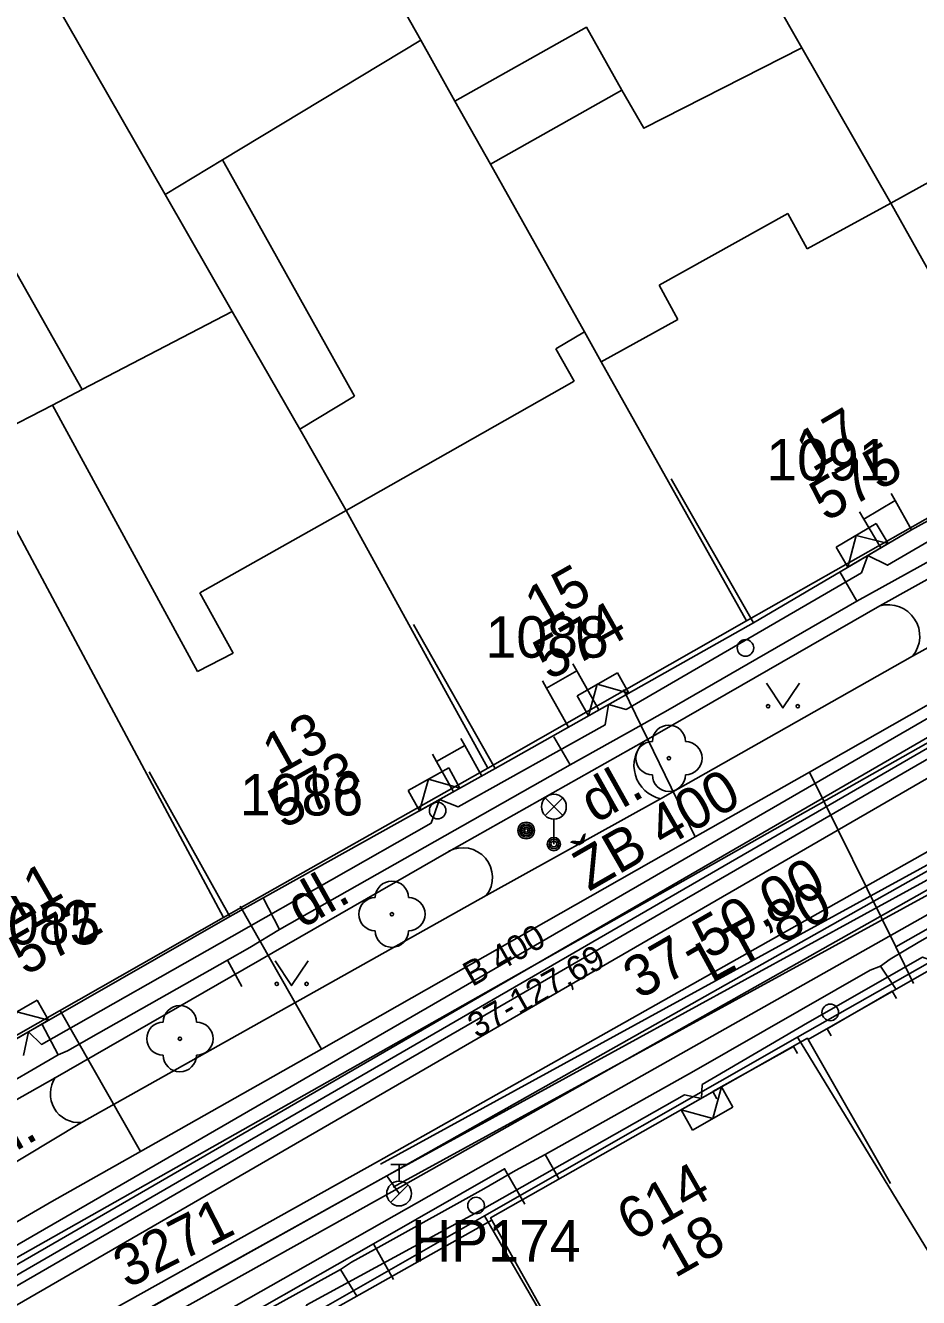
# Model space of a CAD drawing. Extents: x -601580 to 4, y -1204314 to 4.
# Drawn here: x -599916.3 to -599889.35, y -1203379.09 to -1203340.72 of the extents above; entities that cross this region are included whole.
import ezdxf

# ---------------------------------------------------------------- set-up
doc = ezdxf.new("R2010")
doc.units = 0
for name, color, linetype in [('00-EON NN', 7, 'Continuous'), ('00-INNOGY-NTL', 7, 'Continuous'), ('00-KN-HRANICE PARCEL', 7, 'Continuous'), ('00-KN-PARC. CISLA', 7, 'Continuous'), ('00-KN-VNITRNI KRESBA', 7, 'Continuous'), ('00-POLOHOPIS', 7, 'Continuous'), ('00-SITE KOM. KABEL', 7, 'Continuous'), ('00-VAK-VODA-RAD IGIS', 7, 'Continuous'), ('00-VODOVOD STAVAJICI', 7, 'Continuous'), ('11-REKONSTRUKCE  VYKOP', 7, 'Continuous'), ('11-REKONSTRUKCE KANALIZACE', 7, 'Continuous'), ('11-REKONSTRUKCE KANALIZACE OSA', 7, 'Continuous'), ('11-REKONSTRUKCE VODOVOD', 7, 'Continuous'), ('11-REKONSTRUKCE VODOVODU VYKOP', 7, 'Continuous'), ('11-VAK-KANAL PUVODNI', 7, 'Continuous'), ('14', 7, 'Continuous'), ('Vrstva 22', 7, 'Continuous'), ('Vrstva 25', 7, 'Continuous'), ('Vrstva 26', 7, 'Continuous'), ('Vrstva 28', 7, 'Continuous'), ('Vrstva 33', 7, 'Continuous'), ('Vrstva 36', 7, 'Continuous'), ('Vrstva 6', 7, 'Continuous'), ('Vrstva 9', 7, 'Continuous')]:
    doc.layers.add(name, color=color, linetype=linetype)

# ---------------------------------------------------------------- blocks, each defined once
blk = doc.blocks.new('6.01A_10')
at = {"layer": 'Vrstva 25'}
for radius in [0.25, 0.2, 0.15, 0.1, 0.05]:
    blk.add_circle((0, 0), radius, dxfattribs=at)
blk = doc.blocks.new('6.13_96')
at = {"layer": 'Vrstva 28'}
for p, q in [((-0.25, 0.875), (0.25, 0.875)), ((0, 0.375), (0, 0.875)), ((-0.258, -0.272), (0.272, 0.258))]:
    blk.add_line(p, q, dxfattribs=at)
blk.add_circle((0, 0), 0.375, dxfattribs=at)
blk = doc.blocks.new('6.14A_1130')
at = {"layer": 'Vrstva 28'}
blk.add_circle((0, 0), 0.25, dxfattribs=at)
blk = doc.blocks.new('VCHOD_1264')
at = {"layer": 'Vrstva 6'}
blk.add_line((0, 0.25), (0, 0), dxfattribs=at)
blk = doc.blocks.new('VCHOD_1266')
at = {"layer": 'Vrstva 6'}
blk.add_line((0, 0.25), (0, 0), dxfattribs=at)
blk = doc.blocks.new('VCHOD_1268')
at = {"layer": 'Vrstva 6'}
blk.add_line((0, 0.25), (0, 0), dxfattribs=at)
blk = doc.blocks.new('VCHOD_1270')
at = {"layer": 'Vrstva 6'}
blk.add_line((0, 0.25), (0, 0), dxfattribs=at)
blk = doc.blocks.new('6.14A_1132')
at = {"layer": 'Vrstva 28'}
blk.add_circle((0, 0), 0.25, dxfattribs=at)
blk = doc.blocks.new('3.14_444')
at = {"layer": 'Vrstva 36'}
blk.add_lwpolyline([(-0.5, 0.75), (0, 0), (0.5, 0.75)], dxfattribs=at)
for centre in [(-0.45, 0.05), (0.449, 0.05)]:
    blk.add_circle(centre, 0.05, dxfattribs=at)
blk = doc.blocks.new('3.14_446')
at = {"layer": 'Vrstva 36'}
blk.add_lwpolyline([(-0.5, 0.75), (0, 0), (0.5, 0.75)], dxfattribs=at)
for centre in [(-0.45, 0.05), (0.449, 0.05)]:
    blk.add_circle(centre, 0.05, dxfattribs=at)
blk = doc.blocks.new('3.13_842')
at = {"layer": 'Vrstva 22'}
blk.add_circle((0, 0), 0.05, dxfattribs=at)
for centre, start, end in [((0, 0.5), 0, 180), ((-0.5, 0), 90, 270), ((0.5, 0), 270, 90), ((0, -0.5), 180, 0)]:
    blk.add_arc(centre, 0.5, start, end, dxfattribs=at)
blk = doc.blocks.new('3.13_844')
at = {"layer": 'Vrstva 22'}
blk.add_circle((0, 0), 0.05, dxfattribs=at)
for centre, start, end in [((0, 0.5), 0, 180), ((-0.5, 0), 90, 270), ((0.5, 0), 270, 90), ((0, -0.5), 180, 0)]:
    blk.add_arc(centre, 0.5, start, end, dxfattribs=at)
blk = doc.blocks.new('3.13_846')
at = {"layer": 'Vrstva 22'}
blk.add_circle((0, 0), 0.05, dxfattribs=at)
for centre, start, end in [((0, 0.5), 0, 180), ((-0.5, 0), 90, 270), ((0.5, 0), 270, 90), ((0, -0.5), 180, 0)]:
    blk.add_arc(centre, 0.5, start, end, dxfattribs=at)
blk = doc.blocks.new('6.14A_1140')
at = {"layer": 'Vrstva 28'}
blk.add_circle((0, 0), 0.25, dxfattribs=at)
blk = doc.blocks.new('6.14A_1142')
at = {"layer": 'Vrstva 28'}
blk.add_circle((0, 0), 0.25, dxfattribs=at)
blk = doc.blocks.new('6.560_978')
at = {"layer": 'Vrstva 33'}
for p, q in [((-0.265, 0.86), (0.265, 1.39)), ((-0.265, 1.39), (0.265, 0.86)), ((0, 0.75), (0, 0))]:
    blk.add_line(p, q, dxfattribs=at)
for centre, radius in [((0, 1.125), 0.375), ((0, 0), 0.2), ((0, 0), 0.145), ((0, 0), 0.0876)]:
    blk.add_circle(centre, radius, dxfattribs=at)
blk = doc.blocks.new('VCHOD_1312')
at = {"layer": 'Vrstva 6'}
blk.add_line((0, 0.25), (0, 0), dxfattribs=at)
blk = doc.blocks.new('VCHOD_1314')
at = {"layer": 'Vrstva 6'}
blk.add_line((0, 0.25), (0, 0), dxfattribs=at)
blk = doc.blocks.new('VCHOD_1316')
at = {"layer": 'Vrstva 6'}
blk.add_line((0, 0.25), (0, 0), dxfattribs=at)
blk = doc.blocks.new('VCHOD_1318')
at = {"layer": 'Vrstva 6'}
blk.add_line((0, 0.25), (0, 0), dxfattribs=at)
blk = doc.blocks.new('VCHOD_1320')
at = {"layer": 'Vrstva 6'}
blk.add_line((0.001, 0.25), (0, 0), dxfattribs=at)
blk = doc.blocks.new('VCHOD_1322')
at = {"layer": 'Vrstva 6'}
blk.add_line((0.001, 0.25), (0, 0), dxfattribs=at)
blk = doc.blocks.new('NN630')
at = {"layer": 'Vrstva 9'}
for points in [[(-3, -700), (-703, 0)], [(-703, -700), (-703, 0), (697, 0), (697, -700)], [(-3, -700), (697, 0)], [(-703, -700), (697, -700)]]:
    blk.add_lwpolyline(points, dxfattribs=at)

msp = doc.modelspace()

# ---------------------------------------------------------------- linework, layer by layer
at = {"layer": '00-EON NN'}
for points in [[(-599916.36, -1203371.79), (-599916.209, -1203371.08), (-599915.81, -1203371.46), (-599910.07, -1203368.2), (-599904.06, -1203364.78), (-599903.801, -1203364.07), (-599903.24, -1203364.29), (-599898.81, -1203361.82), (-599898.704, -1203361.203), (-599898.17, -1203361.35), (-599891.07, -1203357.23), (-599890.879, -1203356.706), (-599890.29, -1203357), (-599887.28, -1203355.25), (-599879.12, -1203350.73), (-599878.33, -1203350.25), (-599878.031, -1203349.435), (-599877.34, -1203349.66), (-599870.9, -1203345.83)], [(-599907.869, -1203379.935), (-599907.992, -1203379.738), (-599907.81, -1203379.31), (-599902.52, -1203376.44), (-599896.41, -1203372.98), (-599895.903, -1203373.085), (-599895.88, -1203372.67), (-599892.7, -1203370.81), (-599889.23, -1203368.83), (-599888.687, -1203369.031), (-599888.76, -1203368.56), (-599885.01, -1203366.39), (-599881.88, -1203364.86), (-599877.59, -1203362.52), (-599877.095, -1203362.361), (-599876.88, -1203361.79), (-599875.77, -1203361.34), (-599873.07, -1203359.87), (-599870.56, -1203358.41)]]:
    msp.add_lwpolyline(points, dxfattribs=at)
at = {"layer": '00-INNOGY-NTL'}
for p, q in [((-599898.25, -1203360.75), (-599896.09, -1203365.2)), ((-599909.82, -1203367.29), (-599907.37, -1203371.6)), ((-599890.04, -1203368.51), (-599889.5, -1203369.62)), ((-599915.25, -1203370.43), (-599912.83, -1203374.69)), ((-599918.59, -1203384.75), (-599905.8, -1203377.47)), ((-599905.8, -1203377.47), (-599905.19, -1203378.55))]:
    msp.add_line(p, q, dxfattribs=at)
for points in [[(-599918.93, -1203378.19), (-599915.5, -1203376.2), (-599912.83, -1203374.69), (-599907.37, -1203371.6), (-599896.09, -1203365.2), (-599892.64, -1203363.24), (-599884.06, -1203358.37), (-599883.12, -1203357.84), (-599875.48, -1203353.51), (-599875.01, -1203353.24), (-599855.55, -1203342.01), (-599842.38, -1203334.41), (-599839.91, -1203332.99), (-599825.89, -1203324.64), (-599823.19, -1203319.4)], [(-599892.64, -1203363.24), (-599890.04, -1203368.51), (-599881.44, -1203363.64), (-599875.59, -1203360.32)], [(-599905.8, -1203377.47), (-599901.84, -1203375.21), (-599901.23, -1203376.28)]]:
    msp.add_lwpolyline(points, dxfattribs=at)
at = {"layer": '00-KN-HRANICE PARCEL'}
for p, q in [((-599904.37, -1203341.16), (-599910.47, -1203330.31)), ((-599912.08, -1203345.82), (-599920.12, -1203331.78)), ((-599903.34, -1203343), (-599904.37, -1203341.16)), ((-599910.06, -1203349.35), (-599912.08, -1203345.82)), ((-599894.54, -1203358.68), (-599885.88, -1203353.76)), ((-599902.35, -1203363.12), (-599894.54, -1203358.68)), ((-599910.32, -1203367.63), (-599902.35, -1203363.12)), ((-599885.02, -1203366.7), (-599893, -1203371.24)), ((-599918.09, -1203372.04), (-599910.32, -1203367.63)), ((-599893, -1203371.24), (-599902.45, -1203376.63)), ((-599902.45, -1203376.63), (-599911.59, -1203381.85))]:
    msp.add_line(p, q, dxfattribs=at)
for points in [[(-599892.87, -1203341.39), (-599897.07, -1203334.03), (-599898.38, -1203331.5)], [(-599903.34, -1203343), (-599899.37, -1203340.77), (-599898.3, -1203342.67), (-599897.64, -1203343.82), (-599892.87, -1203341.39)], [(-599904.37, -1203341.16), (-599910.35, -1203344.77), (-599912.08, -1203345.82)], [(-599885.88, -1203353.76), (-599890.19, -1203346.08), (-599892.87, -1203341.39)], [(-599894.54, -1203358.68), (-599898.93, -1203350.86), (-599899.43, -1203349.96), (-599902.27, -1203344.9), (-599903.34, -1203343)], [(-599910.06, -1203349.35), (-599914.59, -1203351.7), (-599916.69, -1203347.98)], [(-599902.35, -1203363.12), (-599906.62, -1203355.35), (-599908.02, -1203352.9), (-599910.06, -1203349.35)], [(-599910.32, -1203367.63), (-599917.02, -1203355.11), (-599917.92, -1203353.43), (-599918.67, -1203352.15)], [(-599893, -1203371.24), (-599888.11, -1203379.26), (-599887.99, -1203379.45), (-599883.33, -1203387.6)], [(-599902.45, -1203376.63), (-599894.8, -1203389.8), (-599892.71, -1203393.4)]]:
    msp.add_lwpolyline(points, dxfattribs=at)
at = {"layer": '00-KN-VNITRNI KRESBA'}
for p, q in [((-599902.27, -1203344.9), (-599898.3, -1203342.67)), ((-599890.19, -1203346.08), (-599884.14, -1203342.71)), ((-599906.37, -1203351.9), (-599910.35, -1203344.77)), ((-599897.18, -1203348.55), (-599893.3, -1203346.39)), ((-599893.3, -1203346.39), (-599892.71, -1203347.46)), ((-599892.71, -1203347.46), (-599890.19, -1203346.08)), ((-599896.61, -1203349.59), (-599897.18, -1203348.55)), ((-599898.93, -1203350.86), (-599896.61, -1203349.59)), ((-599900.3, -1203350.47), (-599899.43, -1203349.96)), ((-599899.74, -1203351.45), (-599900.3, -1203350.47)), ((-599915.48, -1203352.17), (-599914.59, -1203351.7)), ((-599906.62, -1203355.35), (-599899.74, -1203351.45)), ((-599906.37, -1203351.9), (-599908.02, -1203352.9)), ((-599917.92, -1203353.43), (-599915.48, -1203352.17)), ((-599915.48, -1203352.17), (-599911.11, -1203360.21)), ((-599911.04, -1203357.83), (-599906.62, -1203355.35)), ((-599910.03, -1203359.65), (-599911.04, -1203357.83)), ((-599911.11, -1203360.21), (-599910.03, -1203359.65))]:
    msp.add_line(p, q, dxfattribs=at)
at = {"layer": '00-POLOHOPIS'}
for p, q in [((-599891.005, -1203355.609), (-599890.052, -1203355.05)), ((-599887.855, -1203356.741), (-599890.519, -1203358.225)), ((-599890.519, -1203358.225), (-599897.639, -1203362.324)), ((-599889.53, -1203359.746), (-599886.917, -1203358.283)), ((-599897.134, -1203364.046), (-599889.53, -1203359.746)), ((-599900.574, -1203360.708), (-599899.66, -1203360.192)), ((-599903.039, -1203362.443), (-599903.898, -1203362.922)), ((-599903.898, -1203362.922), (-599903.039, -1203362.443)), ((-599897.639, -1203362.324), (-599903.524, -1203365.633)), ((-599903.039, -1203362.443), (-599902.527, -1203363.36)), ((-599903.898, -1203362.922), (-599903.386, -1203363.839)), ((-599902.393, -1203366.962), (-599897.134, -1203364.046)), ((-599903.524, -1203365.633), (-599915.398, -1203372.461)), ((-599914.611, -1203373.817), (-599902.393, -1203366.962)), ((-599889.073, -1203367.538), (-599902.638, -1203375.189)), ((-599892.109, -1203370.987), (-599890.146, -1203369.856)), ((-599895.559, -1203372.883), (-599893.128, -1203371.518)), ((-599915.398, -1203372.461), (-599920.462, -1203375.324)), ((-599919.523, -1203376.773), (-599914.611, -1203373.817)), ((-599902.638, -1203375.189), (-599918.293, -1203384.071))]:
    msp.add_line(p, q, dxfattribs=at)
for points in [[(-599888.138, -1203349.442), (-599885.661, -1203353.785), (-599889.565, -1203355.935), (-599894.334, -1203358.734), (-599896.812, -1203354.391)], [(-599896.812, -1203354.391), (-599894.334, -1203358.734), (-599902.13, -1203363.138), (-599904.589, -1203358.785)], [(-599889.565, -1203355.935), (-599890.052, -1203355.05), (-599891.005, -1203355.609), (-599890.494, -1203356.48)], [(-599904.589, -1203358.785), (-599902.13, -1203363.138), (-599910.129, -1203367.601), (-599912.565, -1203363.235)], [(-599898.996, -1203361.368), (-599899.66, -1203360.192), (-599900.574, -1203360.708), (-599899.91, -1203361.884)], [(-599912.565, -1203363.235), (-599910.129, -1203367.601), (-599917.883, -1203372.038), (-599920.366, -1203367.698)], [(-599882.33, -1203371.156), (-599884.812, -1203366.815), (-599892.679, -1203371.314), (-599890.197, -1203375.654)], [(-599899.774, -1203381.122), (-599902.224, -1203376.764), (-599902.264, -1203376.694), (-599892.704, -1203371.27), (-599892.679, -1203371.314), (-599890.197, -1203375.654)], [(-599908.913, -1203386.26), (-599911.363, -1203381.901), (-599902.224, -1203376.764), (-599899.774, -1203381.122)]]:
    msp.add_lwpolyline(points, dxfattribs=at)
for centre, radius, start, end in [((-599890.269, -1203359.144), 0.953, 320.8581, 105.2081), ((-599896.914, -1203363.046), 1.023, 135.1023, 257.5867), ((-599903.099, -1203366.417), 0.892, 322.3653, 118.4313), ((-599914.675, -1203372.948), 0.872, 146.0374, 274.2229)]:
    msp.add_arc(centre, radius, start, end, dxfattribs=at)
at = {"layer": '00-SITE KOM. KABEL'}
for points in [[(-599891.21, -1203358.09), (-599886.24, -1203355.34), (-599884.19, -1203354.16), (-599878.78, -1203351.06)], [(-599891.73, -1203357.2), (-599891.21, -1203358.09)], [(-599899.86, -1203363.02), (-599897.79, -1203361.87), (-599896.92, -1203361.37), (-599891.21, -1203358.09)], [(-599897.79, -1203361.87), (-599896.92, -1203361.37)], [(-599878.04, -1203361.88), (-599881.05, -1203363.63), (-599881.96, -1203364.14), (-599889.36, -1203368.38), (-599890.21, -1203368.89), (-599890.5, -1203369.1)], [(-599900.36, -1203362.18), (-599899.86, -1203363.02)], [(-599908.63, -1203367.99), (-599899.86, -1203363.02)], [(-599909.13, -1203367.04), (-599908.63, -1203367.99)], [(-599910.2, -1203368.92), (-599909.53, -1203368.53), (-599908.63, -1203367.99)], [(-599909.53, -1203368.53), (-599908.63, -1203367.99)], [(-599889.36, -1203368.38), (-599890.21, -1203368.89)], [(-599915.31, -1203371.77), (-599915.03, -1203371.65), (-599914.09, -1203371.12), (-599910.2, -1203368.92)], [(-599909.77, -1203369.71), (-599910.2, -1203368.92)], [(-599900.62, -1203374.78), (-599896.13, -1203372.26), (-599890.81, -1203369.22), (-599890.5, -1203369.1)], [(-599890.81, -1203369.22), (-599896.13, -1203372.26)], [(-599890.03, -1203369.8), (-599890.5, -1203369.1)], [(-599915.8, -1203370.84), (-599915.31, -1203371.77)], [(-599915.03, -1203371.65), (-599914.09, -1203371.12)], [(-599920.31, -1203374.62), (-599917.46, -1203373.02), (-599915.31, -1203371.77)], [(-599900.62, -1203374.78), (-599901.51, -1203375.26), (-599902.47, -1203375.81), (-599905.57, -1203377.53), (-599906.46, -1203378.03), (-599906.79, -1203378.25)], [(-599900.19, -1203375.52), (-599900.62, -1203374.78)], [(-599901.51, -1203375.26), (-599902.47, -1203375.81)], [(-599905.57, -1203377.53), (-599906.46, -1203378.03)], [(-599906.79, -1203378.25), (-599909.2, -1203379.58), (-599914.04, -1203382.33), (-599914.42, -1203382.56)], [(-599906.79, -1203378.25), (-599906.3, -1203379.05)]]:
    msp.add_lwpolyline(points, dxfattribs=at)
at = {"layer": '00-VAK-VODA-RAD IGIS'}
msp.add_lwpolyline([(-599905.396, -1203375.418), (-599905.023, -1203375.956)], dxfattribs=at)
at = {"layer": '00-VODOVOD STAVAJICI'}
for points in [[(-599802.972, -1203313.691), (-599814.8, -1203324.017), (-599839.265, -1203338.126), (-599866.154, -1203353.178), (-599885.591, -1203364.585), (-599905.396, -1203375.418)], [(-599905.396, -1203375.418), (-599929.281, -1203388.71), (-599951.16, -1203400.973), (-599997.853, -1203427.089), (-600003.348, -1203430.314), (-600012.501, -1203435.483)]]:
    msp.add_lwpolyline(points, dxfattribs=at)
at = {"layer": '11-REKONSTRUKCE  VYKOP'}
for points in [[(-600012.747, -1203435.048), (-599974.752, -1203413.595), (-599940.464, -1203394.405), (-599905.641, -1203374.982), (-599839.513, -1203337.692), (-599815.093, -1203323.609), (-599803.159, -1203313.09)], [(-600012.255, -1203435.918), (-599974.261, -1203414.467), (-599939.977, -1203395.278), (-599905.151, -1203375.854), (-599839.017, -1203338.56), (-599814.507, -1203324.425), (-599802.497, -1203313.84)], [(-600007.288, -1203428.801), (-599963.695, -1203404.318), (-599920.22, -1203379.63), (-599876.936, -1203354.596), (-599839.594, -1203333.492)], [(-600006.524, -1203430.161), (-599962.927, -1203405.676), (-599919.444, -1203380.984), (-599876.162, -1203355.95), (-599838.826, -1203334.851)]]:
    msp.add_lwpolyline(points, dxfattribs=at)
at = {"layer": '11-REKONSTRUKCE KANALIZACE'}
for points in [[(-599919.379, -1203379.722), (-599877.282, -1203355.373)], [(-599919.099, -1203380.207), (-599877.002, -1203355.858)]]:
    msp.add_lwpolyline(points, dxfattribs=at)
at = {"layer": '11-REKONSTRUKCE KANALIZACE OSA'}
msp.add_lwpolyline([(-600006.906, -1203429.481), (-599963.311, -1203404.997), (-599919.832, -1203380.307), (-599876.549, -1203355.273), (-599840.193, -1203334.727)], dxfattribs=at)
at = {"layer": '11-REKONSTRUKCE VODOVOD'}
msp.add_lwpolyline([(-600012.501, -1203435.483), (-599974.506, -1203414.031), (-599940.22, -1203394.841), (-599905.396, -1203375.418), (-599839.265, -1203338.126), (-599814.8, -1203324.017), (-599802.828, -1203313.465)], dxfattribs=at)
at = {"layer": '11-REKONSTRUKCE VODOVODU VYKOP'}
for points in [[(-599803.235, -1203313.39), (-599815.034, -1203323.69), (-599839.463, -1203337.778), (-599866.353, -1203352.831), (-599885.788, -1203364.237), (-599905.588, -1203375.067)], [(-599802.709, -1203313.992), (-599814.566, -1203324.344), (-599839.067, -1203338.474), (-599865.955, -1203353.525), (-599885.394, -1203364.933), (-599905.204, -1203375.769)]]:
    msp.add_lwpolyline(points, dxfattribs=at)
at = {"layer": '11-VAK-KANAL PUVODNI'}
msp.add_lwpolyline([(-599951.36, -1203397.55), (-599840.193, -1203334.727)], dxfattribs=at)
at = {"layer": '14'}
for p, q in [((-599890.04, -1203368.51), (-599889.5, -1203369.62)), ((-599905.8, -1203377.47), (-599905.19, -1203378.55))]:
    msp.add_line(p, q, dxfattribs=at)

# ---------------------------------------------------------------- block references
at = {"layer": '00-POLOHOPIS'}
for name, p, xscale, yscale, rotation in [('VCHOD_1322', (-599890.052, -1203355.05), 0.9999980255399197, 0.9999980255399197, 30.39457930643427), ('VCHOD_1320', (-599891.005, -1203355.609), 0.9999980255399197, 0.9999980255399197, 30.39457930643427), ('6.14A_1140', (-599894.574, -1203359.496), 0.99999896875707, 0.99999896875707, 29.215351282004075), ('VCHOD_1318', (-599899.66, -1203360.192), 1.00000039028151, 1.00000039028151, 29.44697641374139), ('VCHOD_1316', (-599900.574, -1203360.708), 1.00000039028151, 1.00000039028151, 29.44697641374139), ('VCHOD_1314', (-599903.039, -1203362.443), 1.0000012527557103, 1.0000012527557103, 29.144993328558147), ('VCHOD_1312', (-599903.898, -1203362.922), 1.0000012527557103, 1.0000012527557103, 29.144993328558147), ('6.14A_1142', (-599903.862, -1203364.404), 0.99999896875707, 0.99999896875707, 29.215351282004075), ('6.14A_1130', (-599892.015, -1203370.492), 0.9999991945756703, 0.9999991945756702, -150.18403475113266), ('VCHOD_1270', (-599890.146, -1203369.856), 1.00000014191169, 1.00000014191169, -150.05113272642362), ('VCHOD_1268', (-599892.109, -1203370.987), 1.00000014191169, 1.00000014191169, -150.05113272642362), ('VCHOD_1266', (-599893.128, -1203371.518), 0.9999989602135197, 0.9999989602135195, -150.6858623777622), ('VCHOD_1264', (-599895.559, -1203372.883), 0.9999989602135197, 0.9999989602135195, -150.6858623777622), ('6.14A_1132', (-599902.701, -1203376.319), 1.00000014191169, 1.00000014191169, -150.05113272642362)]:
    msp.add_blockref(name, p, dxfattribs=dict(at, xscale=xscale, yscale=yscale, rotation=rotation))
for name, p in [('3.14_444', (-599893.443, -1203361.305)), ('3.13_846', (-599896.883, -1203362.823)), ('6.560_978', (-599900.354, -1203365.413)), ('3.13_844', (-599905.242, -1203367.529)), ('3.14_446', (-599908.267, -1203369.682)), ('3.13_842', (-599911.639, -1203371.285)), ('6.13_96', (-599905.023, -1203375.956))]:
    msp.add_blockref(name, p, dxfattribs=at)
at = {"layer": '00-POLOHOPIS', "rotation": -90.00000000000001}
msp.add_blockref('6.01A_10', (-599901.19, -1203365.004), dxfattribs=at)
at = {"layer": 'Vrstva 26'}
for p, xscale, yscale, rotation in [((-599890.879, -1203356.706), 0.0009999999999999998, 0.001, -149.5905944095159), ((-599898.704, -1203361.203), 0.001, 0.0010000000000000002, -150.53773340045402), ((-599903.801, -1203364.07), 0.001, 0.0009999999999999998, -150.84090837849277), ((-599916.209, -1203371.08), 0.001, 0.0010000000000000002, -150.2209666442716), ((-599895.903, -1203373.085), 0.001, 0.001, 29.568958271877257)]:
    msp.add_blockref('NN630', p, dxfattribs=dict(at, xscale=xscale, yscale=yscale, rotation=rotation))

# ---------------------------------------------------------------- texts
at = {"layer": '00-KN-PARC. CISLA'}
for s, p in [('1091', (-599893.944, -1203354.44)), ('1088', (-599902.417, -1203359.79)), ('1086', (-599909.827, -1203364.55)), ('1085', (-599917.757, -1203368.44))]:
    msp.add_text(s, height=1.25, dxfattribs=at).set_placement(p)
msp.add_text('3271', height=1.25, rotation=27, dxfattribs=at).set_placement((-599913.223, -1203378.836))
at = {"layer": '00-POLOHOPIS'}
for s, rotation, p in [('17', 30.4093, (-599892.552, -1203354.21)), ('575', 30.4093, (-599892.143, -1203355.709)), ('15', 29.4623, (-599900.754, -1203358.916)), ('574', 29.4623, (-599900.501, -1203360.496)), ('13', 29.1591, (-599908.68, -1203363.357)), ('573', 29.1591, (-599908.509, -1203364.979)), ('dl.', 29.2737, (-599899.106, -1203364.807)), ('11', 29.7791, (-599916.702, -1203367.907)), ('dl.', 29.2737, (-599907.962, -1203367.977)), ('572', 29.7791, (-599916.303, -1203369.406)), ('dl.', 29.2737, (-599917.397, -1203375.139)), ('614', 29.569, (-599897.976, -1203377.422)), ('18', 29.569, (-599896.707, -1203378.521))]:
    msp.add_text(s, height=1.25, rotation=rotation, dxfattribs=at).set_placement(p)
at = {"layer": '00-VAK-VODA-RAD IGIS'}
msp.add_text('LT 80', height=1.25, rotation=28.68, dxfattribs=at).set_placement((-599895.61, -1203369.61))
msp.add_text('HP174', height=1.25, dxfattribs=at).set_placement((-599904.658, -1203378.008))
at = {"layer": '11-REKONSTRUKCE KANALIZACE'}
for s, p in [('ŽB 400', (-599899.298, -1203366.856)), ('37-50,00', (-599897.783, -1203370.12))]:
    msp.add_text(s, height=1.25, rotation=29.89, dxfattribs=at).set_placement(p)
at = {"layer": '11-VAK-KANAL PUVODNI'}
for s, p in [('B 400', (-599902.819, -1203369.731)), ('37-127,69', (-599902.678, -1203371.29))]:
    msp.add_text(s, height=0.75, rotation=29.47, dxfattribs=at).set_placement(p)

doc.saveas('drawing.dxf')
